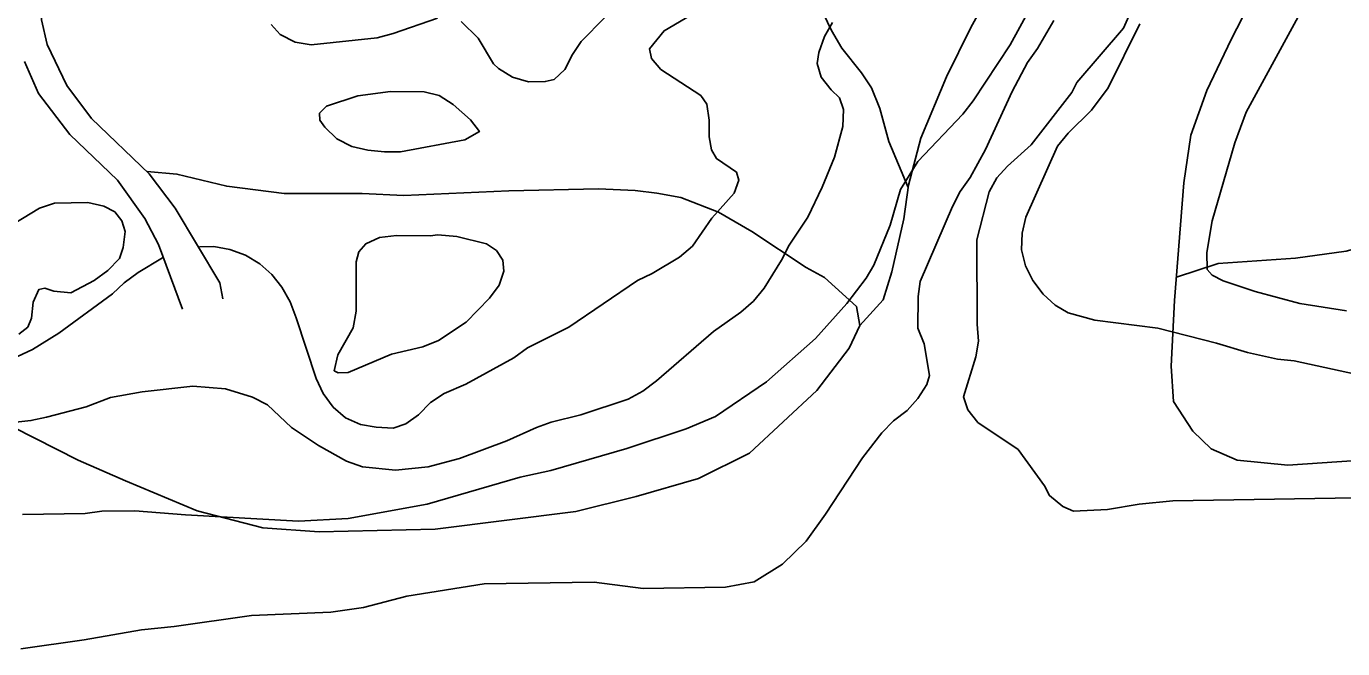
# Model space of a CAD drawing. Extents: x 282461 to 284471, y 5554090 to 5557646.
# Drawn here: x 283073.7 to 283150.7, y 5554620.5 to 5554656.9 of the extents above; entities that cross this region are included whole.
import ezdxf

# ---------------------------------------------------------------- set-up
doc = ezdxf.new("R2010")
doc.units = 0
for name, color, linetype in [('Niveau 19', 7, 'Continuous'), ('Niveau 2', 7, 'Continuous'), ('Niveau 22', 7, 'Continuous'), ('Niveau 4', 7, 'Continuous')]:
    doc.layers.add(name, color=color, linetype=linetype)

msp = doc.modelspace()

# ---------------------------------------------------------------- linework, layer by layer
at = {"layer": 'Niveau 19'}
for points in [[(283085.16, 5554640.98), (283084.98, 5554641.92), (283082.37, 5554646.29), (283080.84, 5554648.3), (283077.47, 5554651.54), (283076.02, 5554653.47), (283074.87, 5554655.87), (283074.54, 5554657.31), (283074.55, 5554659.73), (283075.43, 5554664.77), (283076.18, 5554667.73), (283077.89, 5554672.27), (283079.52, 5554675.14), (283085.83, 5554683.95), (283091.08, 5554690.6), (283097.63, 5554698.13), (283101.5, 5554703.12), (283103.88, 5554706.7), (283108.7, 5554713.39), (283111.7, 5554717.9), (283114.87, 5554723), (283116.07, 5554725.65)], [(283073.55, 5554654.87), (283074.36, 5554652.99), (283076.21, 5554650.59), (283078.99, 5554647.93), (283080.58, 5554645.68), (283081.39, 5554644.16), (283082.8, 5554640.37)]]:
    msp.add_lwpolyline(points, dxfattribs=at)
at = {"layer": 'Niveau 2'}
for points in [[(283150.73, 5554662.61), (283149.82, 5554661.15), (283148.2, 5554657.7), (283145.04, 5554651.91), (283144.37, 5554650.1), (283143.05, 5554645.55), (283142.73, 5554643.69), (283142.75, 5554642.7), (283143.05, 5554642.36), (283143.69, 5554642.02), (283145.56, 5554641.41), (283148.18, 5554640.7), (283150.91, 5554640.28)], [(283073.44, 5554628.35), (283077.1, 5554628.41), (283078.08, 5554628.54), (283080, 5554628.57), (283082.96, 5554628.32), (283089.59, 5554627.96), (283092.49, 5554628.12), (283097.12, 5554628.95), (283102.55, 5554630.54), (283104.34, 5554630.92), (283108.79, 5554632.21), (283112.26, 5554633.37), (283113.99, 5554634.09), (283116.97, 5554636.11), (283119.83, 5554638.65), (283121.66, 5554640.71), (283122.8, 5554642.18), (283123.25, 5554642.95), (283124.2, 5554645.28), (283124.8, 5554647.38), (283125.82, 5554649.02), (283128.45, 5554651.79), (283129.07, 5554652.56), (283131.23, 5554655.84), (283132.47, 5554658.13)], [(283083.79, 5554644.01), (283084.63, 5554644.03), (283085.56, 5554643.87), (283086.49, 5554643.54), (283087.31, 5554643.03), (283088.02, 5554642.4), (283088.61, 5554641.66), (283089.09, 5554640.8), (283089.45, 5554639.87), (283090.61, 5554636.3), (283091.03, 5554635.44), (283091.62, 5554634.63), (283092.33, 5554634.01), (283093.2, 5554633.61), (283094.13, 5554633.46), (283095.12, 5554633.41), (283095.87, 5554633.66), (283096.61, 5554634.19), (283097.3, 5554634.9), (283098.1, 5554635.43), (283099.37, 5554635.97), (283102.18, 5554637.52), (283102.98, 5554638.11), (283105.4, 5554639.31), (283109.41, 5554642.04), (283110.28, 5554642.46), (283111.88, 5554643.41), (283112.63, 5554644.06), (283113.76, 5554645.7), (283115.07, 5554647.17), (283115.35, 5554647.93), (283115.22, 5554648.39), (283114.05, 5554649.19), (283113.75, 5554649.7), (283113.62, 5554650.45), (283113.61, 5554651.44), (283113.48, 5554652.37), (283113.12, 5554652.88), (283110.78, 5554654.41), (283110.24, 5554655.04), (283110.12, 5554655.62), (283110.97, 5554656.67), (283113.44, 5554658.1)], [(283107.5, 5554657.45), (283106.13, 5554656.04), (283105.62, 5554655.28), (283105.17, 5554654.4), (283104.54, 5554653.82), (283104.02, 5554653.69), (283103.04, 5554653.68), (283102.11, 5554653.95), (283101.29, 5554654.46), (283100.99, 5554654.74), (283100.1, 5554656.24)], [(283097.71, 5554657.41), (283095.12, 5554656.51), (283094.19, 5554656.26), (283090.32, 5554655.85), (283089.39, 5554656.01), (283088.51, 5554656.46), (283087.98, 5554657.03)], [(283100.1, 5554656.24), (283099.1, 5554657.21)], [(283120.94, 5554649.27), (283121.44, 5554651.07), (283121.48, 5554652.06), (283121.24, 5554652.75), (283120.76, 5554653.21), (283120.17, 5554653.95), (283119.93, 5554654.76), (283120.03, 5554655.4), (283120.37, 5554656.34), (283120.82, 5554657.15)], [(283138.82, 5554657.07), (283136.96, 5554653.32), (283135.99, 5554652.03), (283134.62, 5554650.67), (283134, 5554649.91), (283132.15, 5554645.76), (283131.93, 5554644.82), (283131.89, 5554643.84), (283132.13, 5554642.91), (283132.55, 5554642.05), (283133.15, 5554641.24), (283133.85, 5554640.61), (283134.62, 5554640.16), (283136.19, 5554639.72), (283139.86, 5554639.26), (283143.3, 5554638.38), (283145.11, 5554637.83), (283146.86, 5554637.45), (283147.84, 5554637.35), (283152.33, 5554636.37)], [(283099.64, 5554651.45), (283098.64, 5554652.36), (283097.82, 5554652.87), (283096.94, 5554653.09), (283094.97, 5554653.12), (283093.06, 5554652.86), (283091.22, 5554652.25), (283090.82, 5554651.84), (283090.83, 5554651.43), (283091.12, 5554651.03), (283091.83, 5554650.34), (283092.71, 5554649.89), (283093.64, 5554649.68), (283094.62, 5554649.58), (283095.55, 5554649.59), (283099.31, 5554650.29), (283100.17, 5554650.77), (283099.64, 5554651.45)], [(283070.96, 5554633.52), (283073.92, 5554633.85), (283074.84, 5554634.04), (283077.15, 5554634.66), (283078.59, 5554635.2), (283080.44, 5554635.52), (283083.4, 5554635.86), (283085.31, 5554635.71), (283086.89, 5554635.22), (283087.76, 5554634.77), (283089.18, 5554633.45), (283090.76, 5554632.38), (283092.4, 5554631.47), (283093.33, 5554631.14), (283095.25, 5554630.94), (283097.16, 5554631.14), (283099.01, 5554631.63), (283101.78, 5554632.66), (283103.51, 5554633.45), (283104.37, 5554633.75), (283106.1, 5554634.18), (283108.87, 5554635.1), (283109.74, 5554635.57), (283110.54, 5554636.17), (283113.86, 5554639.06), (283115.46, 5554640.19), (283116.21, 5554640.84), (283116.83, 5554641.6), (283117.85, 5554643.24), (283118.3, 5554644.12), (283119.38, 5554645.76), (283120.22, 5554647.51), (283120.94, 5554649.27)], [(283073.22, 5554638.9), (283073.74, 5554639.32), (283073.96, 5554639.84), (283074.06, 5554640.77), (283074.39, 5554641.53), (283074.74, 5554641.59), (283075.26, 5554641.42), (283076.25, 5554641.32), (283077.63, 5554642.04), (283078.43, 5554642.63), (283079.11, 5554643.34), (283079.33, 5554643.98), (283079.44, 5554644.91), (283079.25, 5554645.54), (283078.84, 5554646.06), (283078.19, 5554646.39), (283077.26, 5554646.61), (283075.3, 5554646.58), (283074.43, 5554646.28), (283071.97, 5554644.79)], [(283063.23, 5554644.74), (283062.96, 5554643.81), (283063.03, 5554643.05), (283063.39, 5554642.19), (283063.92, 5554641.62), (283064.74, 5554641.05), (283066.49, 5554640.33), (283068.13, 5554639.31), (283068.78, 5554638.74), (283070.42, 5554637.78), (283071.29, 5554637.44), (283072.22, 5554637.4), (283073.14, 5554637.59), (283074.01, 5554638.01), (283075.55, 5554638.96), (283078.7, 5554641.27), (283079.39, 5554641.92), (283080.19, 5554642.51), (283081.63, 5554643.38)], [(283097.74, 5554644.73), (283097.28, 5554644.67), (283095.31, 5554644.69), (283094.33, 5554644.56), (283093.52, 5554644.2), (283093.12, 5554643.73), (283092.96, 5554643.15), (283092.95, 5554640.25), (283092.79, 5554639.27), (283091.89, 5554637.69), (283091.67, 5554636.76), (283091.91, 5554636.65), (283092.48, 5554636.66), (283095.02, 5554637.74), (283096.86, 5554638.17), (283097.78, 5554638.53), (283099.39, 5554639.6), (283100.75, 5554641.01), (283101.32, 5554641.77), (283101.6, 5554642.59), (283101.53, 5554643.23), (283101.17, 5554643.8), (283100.59, 5554644.2), (283098.84, 5554644.63), (283097.74, 5554644.73)]]:
    msp.add_lwpolyline(points, dxfattribs=at)
at = {"layer": 'Niveau 22'}
for points in [[(283151.83, 5554665.93), (283147.71, 5554661.73), (283145.83, 5554659.44), (283144.15, 5554656.16), (283142.74, 5554653.18), (283141.8, 5554650.56), (283141.38, 5554647.76), (283140.84, 5554640.88), (283140.64, 5554637.04), (283140.79, 5554634.96), (283141.92, 5554633.23), (283142.98, 5554632.2), (283144.5, 5554631.53), (283147.47, 5554631.23), (283154.66, 5554631.73)], [(283130.45, 5554659.61), (283128.93, 5554656.86), (283127.51, 5554653.97), (283125.99, 5554650.38), (283125.27, 5554647.63), (283125.01, 5554645.65), (283124.3, 5554642.55), (283123.8, 5554640.92), (283122.42, 5554639.42)], [(283120.06, 5554658.14), (283120.77, 5554656.69), (283121.37, 5554655.66), (283122.53, 5554654.2), (283123.12, 5554653.33), (283123.6, 5554652.12), (283124.13, 5554650.18), (283125.25, 5554647.49)], [(283189.97, 5554656.34), (283187.82, 5554654.98), (283184.48, 5554653.47), (283176.52, 5554650.57), (283173.52, 5554649.67), (283169.83, 5554648.62), (283165.61, 5554647.57), (283158.39, 5554645.37), (283153.65, 5554644.5), (283150.88, 5554643.76), (283147.93, 5554643.36), (283143.4, 5554643.04), (283140.95, 5554642.24)], [(283069.11, 5554635.37), (283076.69, 5554631.53), (283079.46, 5554630.31), (283083.65, 5554628.56), (283087.49, 5554627.56), (283090.8, 5554627.33), (283097.58, 5554627.48), (283105.81, 5554628.53), (283109.34, 5554629.4), (283112.98, 5554630.45), (283115.98, 5554631.94), (283119.92, 5554635.61), (283121.8, 5554638.08), (283122.42, 5554639.42), (283122.23, 5554640.52), (283120.37, 5554642.22), (283119.28, 5554642.81), (283116.1, 5554644.92), (283114.16, 5554646.05), (283111.95, 5554646.9), (283110.55, 5554647.17), (283109.28, 5554647.32), (283107.14, 5554647.42), (283101.88, 5554647.29), (283095.74, 5554647.02), (283093.3, 5554647.15), (283088.74, 5554647.15), (283085.38, 5554647.57), (283082.47, 5554648.28), (283080.72, 5554648.42)]]:
    msp.add_lwpolyline(points, dxfattribs=at)
at = {"layer": 'Niveau 4'}
for points in [[(283129.28, 5554644.43), (283129.99, 5554647.23), (283130.44, 5554648.05), (283131.07, 5554648.75), (283132.45, 5554650), (283134.84, 5554653.05), (283135.12, 5554653.64), (283137.86, 5554656.82), (283138.25, 5554657.7), (283138.76, 5554658.52), (283141.21, 5554661.52), (283143.21, 5554663.59), (283143.95, 5554664.24), (283147.05, 5554666.55), (283147.74, 5554667.2), (283148.82, 5554668.56), (283149.33, 5554669.38), (283149.73, 5554670.25), (283150.66, 5554673.81), (283151.32, 5554675.68)], [(283133.78, 5554657.28), (283132.82, 5554655.64), (283132.25, 5554654.82), (283131.35, 5554653.12), (283129.78, 5554649.72), (283128.88, 5554648.08), (283128.31, 5554647.26), (283127.86, 5554646.38), (283125.95, 5554641.99), (283125.85, 5554641.12), (283125.82, 5554639.26), (283126.19, 5554638.34), (283126.51, 5554636.48), (283126.34, 5554635.96), (283125.83, 5554635.14), (283125.2, 5554634.43), (283124.4, 5554633.84), (283123.71, 5554633.13), (283122.58, 5554631.66), (283120.42, 5554628.37), (283119.29, 5554626.79), (283117.91, 5554625.43), (283116.24, 5554624.41), (283114.57, 5554624.1), (283109.75, 5554624.02), (283106.89, 5554624.38), (283100.45, 5554624.28), (283095.93, 5554623.57), (283093.38, 5554622.9), (283091.47, 5554622.63), (283086.83, 5554622.44), (283082.31, 5554621.79), (283080.39, 5554621.59), (283077.03, 5554621.01), (283073.33, 5554620.49)], [(283153.81, 5554629.36), (283140.74, 5554629.15), (283138.77, 5554628.95), (283136.92, 5554628.63), (283134.94, 5554628.54), (283134.3, 5554628.82), (283133.53, 5554629.45), (283133.23, 5554630.02), (283131.69, 5554632.15), (283129.34, 5554633.74), (283128.75, 5554634.48), (283128.5, 5554635.24), (283129.22, 5554637.57), (283129.38, 5554638.5), (283129.3, 5554639.49), (283129.28, 5554644.43)]]:
    msp.add_lwpolyline(points, dxfattribs=at)

doc.saveas('drawing.dxf')
